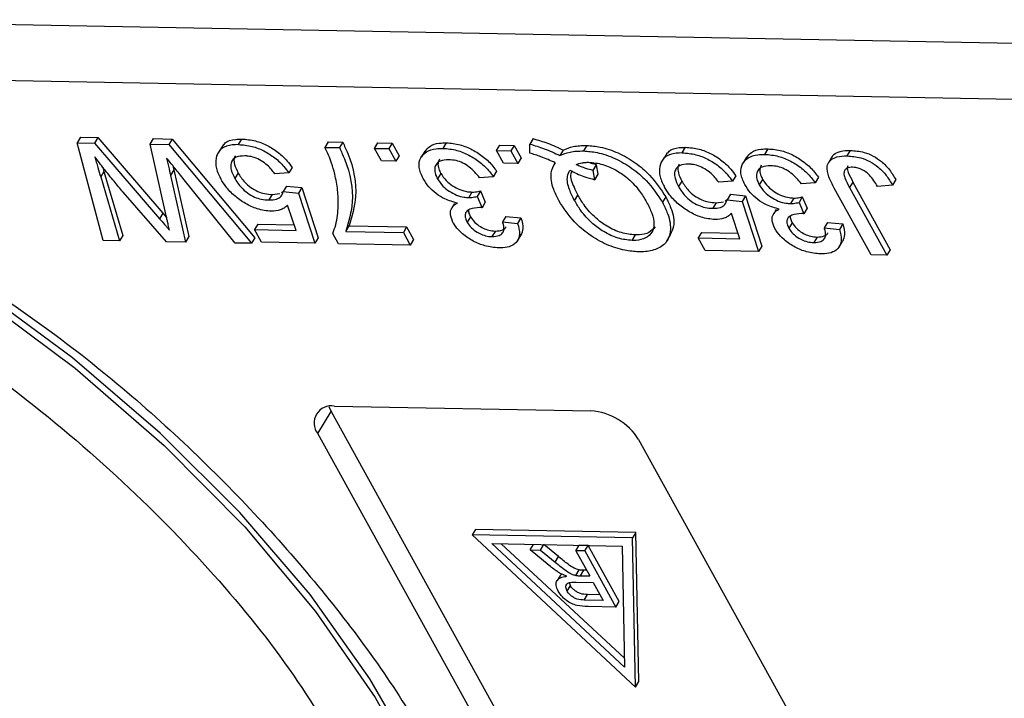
# Model space of a CAD drawing. Header units: millimetres. Extents: x 8853 to 11418, y 45 to 1005.
# Tile 271 of 278: x 11149 to 11169, y 690 to 704. Entities that reach past the tile are written whole.
import ezdxf

# ---------------------------------------------------------------- set-up
doc = ezdxf.new("R2010")
doc.units = ezdxf.units.MM

msp = doc.modelspace()

# ---------------------------------------------------------------- linework, layer by layer
at = {"color": 7, "linetype": 'Continuous', "lineweight": 25}
for p, q in [((11169.64, 703.624), (11143.639, 704.108)), ((11142.887, 702.991), (11169.619, 702.492)), ((11150.611, 701.715), (11150.544, 701.603)), ((11151.074, 699.613), (11150.544, 701.603)), ((11150.544, 701.603), (11150.898, 701.596)), ((11150.611, 701.715), (11150.966, 701.708)), ((11150.966, 701.708), (11150.898, 701.596)), ((11150.898, 701.596), (11152.221, 700.058)), ((11150.966, 701.708), (11152.288, 700.17)), ((11152.029, 701.575), (11152.097, 701.687)), ((11152.362, 700.087), (11152.029, 701.575)), ((11152.029, 701.575), (11152.411, 701.568)), ((11152.097, 701.687), (11152.478, 701.68)), ((11152.478, 701.68), (11152.411, 701.568)), ((11152.411, 701.568), (11154.092, 699.557)), ((11152.478, 701.68), (11154.16, 699.668)), ((11153.522, 701.57), (11153.455, 701.458)), ((11153.826, 701.567), (11153.894, 701.679)), ((11155.655, 701.621), (11155.587, 701.509)), ((11155.655, 701.621), (11155.948, 701.615)), ((11155.948, 701.615), (11155.88, 701.504)), ((11156.595, 701.49), (11156.662, 701.602)), ((11156.662, 701.602), (11156.955, 701.597)), ((11156.955, 701.597), (11156.888, 701.485)), ((11156.955, 701.597), (11157.097, 701.34)), ((11157.991, 701.49), (11158.058, 701.602)), ((11159.079, 701.444), (11159.146, 701.556)), ((11159.146, 701.556), (11159.439, 701.55)), ((11159.439, 701.55), (11159.372, 701.439)), ((11159.439, 701.55), (11159.581, 701.294)), ((11159.755, 701.395), (11159.759, 701.576)), ((11159.826, 701.688), (11159.759, 701.576)), ((11160.916, 701.548), (11160.849, 701.436)), ((11155.587, 701.509), (11155.88, 701.504)), ((11156.595, 701.49), (11156.888, 701.485)), ((11156.737, 701.234), (11156.595, 701.49)), ((11156.888, 701.485), (11157.03, 701.228)), ((11157.62, 701.431), (11157.552, 701.319)), ((11159.079, 701.444), (11159.372, 701.439)), ((11159.22, 701.187), (11159.079, 701.444)), ((11159.372, 701.439), (11159.513, 701.182)), ((11160.436, 701.456), (11160.369, 701.344)), ((11162.556, 701.401), (11162.489, 701.29)), ((11162.86, 701.399), (11162.928, 701.511)), ((11164.541, 701.368), (11164.608, 701.479)), ((11166.214, 701.336), (11166.282, 701.448)), ((11157.03, 701.228), (11156.737, 701.234)), ((11157.097, 701.34), (11157.03, 701.228)), ((11159.513, 701.182), (11159.22, 701.187)), ((11159.581, 701.294), (11159.513, 701.182)), ((11160.271, 701.197), (11160.244, 701.153)), ((11161.112, 701.153), (11160.977, 701.189)), ((11161.044, 701.041), (11161.112, 701.153)), ((11161.148, 700.963), (11161.112, 701.153)), ((11164.17, 701.309), (11164.102, 701.197)), ((11165.901, 701.305), (11165.834, 701.193)), ((11151.088, 701.021), (11151.021, 700.909)), ((11151.062, 701.109), (11151.088, 701.021)), ((11151.088, 701.021), (11151.474, 699.718)), ((11152.511, 701.051), (11152.443, 700.939)), ((11152.511, 701.051), (11152.814, 699.693)), ((11153.817, 700.991), (11153.749, 700.879)), ((11154.848, 700.99), (11154.569, 700.969)), ((11154.916, 701.102), (11154.848, 700.99)), ((11157.945, 700.98), (11157.878, 700.869)), ((11159.081, 701.024), (11159.014, 700.912)), ((11161.081, 700.851), (11161.044, 701.041)), ((11161.081, 700.851), (11161.148, 700.963)), ((11151.021, 700.909), (11151.407, 699.607)), ((11152.443, 700.939), (11152.746, 699.582)), ((11153.759, 699.563), (11152.693, 700.885)), ((11159.014, 700.912), (11158.735, 700.892)), ((11162.851, 700.823), (11162.783, 700.711)), ((11163.882, 700.821), (11163.603, 700.801)), ((11163.95, 700.933), (11163.882, 700.821)), ((11164.495, 700.858), (11164.428, 700.746)), ((11165.564, 700.79), (11165.285, 700.77)), ((11165.631, 700.902), (11165.564, 700.79)), ((11166.335, 700.803), (11166.267, 700.692)), ((11166.335, 700.803), (11167.095, 699.427)), ((11167.139, 700.741), (11166.834, 700.716)), ((11167.206, 700.853), (11167.139, 700.741)), ((11152.359, 699.589), (11151.478, 700.597)), ((11154.514, 700.55), (11154.447, 700.439)), ((11154.514, 700.55), (11154.669, 700.569)), ((11154.699, 700.589), (11154.754, 700.624)), ((11154.806, 700.723), (11154.739, 700.611)), ((11154.739, 700.611), (11155.046, 700.58)), ((11154.806, 700.723), (11155.113, 700.692)), ((11155.113, 700.692), (11155.046, 700.58)), ((11155.046, 700.58), (11155.379, 699.558)), ((11155.113, 700.692), (11155.446, 699.67)), ((11158.579, 700.6), (11158.512, 700.488)), ((11158.754, 700.624), (11158.686, 700.512)), ((11158.754, 700.624), (11158.851, 700.393)), ((11163.84, 700.554), (11163.773, 700.442)), ((11163.84, 700.554), (11164.147, 700.523)), ((11166.706, 699.321), (11165.955, 700.68)), ((11166.267, 700.692), (11167.028, 699.315)), ((11158.225, 700.368), (11158.171, 700.278)), ((11158.686, 700.512), (11158.784, 700.282)), ((11158.851, 700.393), (11158.784, 700.282)), ((11160.669, 700.423), (11160.737, 700.534)), ((11162.523, 700.504), (11162.456, 700.392)), ((11163.548, 700.382), (11163.481, 700.27)), ((11163.548, 700.382), (11163.703, 700.401)), ((11163.734, 700.42), (11163.788, 700.456)), ((11163.773, 700.442), (11164.08, 700.411)), ((11164.147, 700.523), (11164.08, 700.411)), ((11164.08, 700.411), (11164.413, 699.39)), ((11164.147, 700.523), (11164.48, 699.501)), ((11165.13, 700.478), (11165.062, 700.366)), ((11165.304, 700.502), (11165.237, 700.39)), ((11165.237, 700.39), (11165.334, 700.159)), ((11165.304, 700.502), (11165.401, 700.271)), ((11152.288, 700.17), (11152.221, 700.058)), ((11152.288, 700.17), (11152.362, 700.084)), ((11154.997, 699.819), (11154.827, 700.335)), ((11158.167, 700.271), (11158.158, 700.256)), ((11164.031, 699.651), (11163.861, 700.167)), ((11164.717, 700.149), (11164.708, 700.134)), ((11164.775, 700.246), (11164.721, 700.156)), ((11165.401, 700.271), (11165.334, 700.159)), ((11154.22, 699.947), (11154.152, 699.835)), ((11154.22, 699.947), (11154.96, 699.933)), ((11158.548, 700.098), (11158.481, 699.986)), ((11159.269, 700.106), (11159.202, 699.994)), ((11159.202, 699.994), (11159.509, 699.963)), ((11159.269, 700.106), (11159.576, 700.075)), ((11159.576, 700.075), (11159.509, 699.963)), ((11165.099, 699.976), (11165.031, 699.864)), ((11165.819, 699.984), (11165.752, 699.872)), ((11165.819, 699.984), (11166.127, 699.953)), ((11166.127, 699.953), (11166.059, 699.841)), ((11154.294, 699.578), (11154.152, 699.835)), ((11154.152, 699.835), (11154.997, 699.819)), ((11155.859, 699.549), (11155.744, 699.757)), ((11156.01, 699.8), (11156.077, 699.912)), ((11156.01, 699.8), (11157.182, 699.778)), ((11156.077, 699.912), (11157.249, 699.89)), ((11157.249, 699.89), (11157.182, 699.778)), ((11157.182, 699.778), (11157.324, 699.522)), ((11157.249, 699.89), (11157.391, 699.634)), ((11159.055, 699.806), (11158.987, 699.694)), ((11163.254, 699.778), (11163.187, 699.666)), ((11163.254, 699.778), (11163.994, 699.764)), ((11165.752, 699.872), (11166.059, 699.841)), ((11151.407, 699.607), (11151.074, 699.613)), ((11151.474, 699.718), (11151.407, 699.607)), ((11152.746, 699.582), (11152.359, 699.589)), ((11152.814, 699.693), (11152.746, 699.582)), ((11154.092, 699.557), (11153.759, 699.563)), ((11154.16, 699.668), (11154.092, 699.557)), ((11155.379, 699.558), (11154.294, 699.578)), ((11155.446, 699.67), (11155.379, 699.558)), ((11157.324, 699.522), (11155.859, 699.549)), ((11157.391, 699.634), (11157.324, 699.522)), ((11159.504, 699.607), (11159.571, 699.719)), ((11161.838, 699.615), (11161.905, 699.727)), ((11162.556, 699.616), (11162.624, 699.728)), ((11163.328, 699.41), (11163.187, 699.666)), ((11163.187, 699.666), (11164.031, 699.651)), ((11165.605, 699.684), (11165.537, 699.572)), ((11166.054, 699.485), (11166.121, 699.596)), ((11164.413, 699.39), (11163.328, 699.41)), ((11164.48, 699.501), (11164.413, 699.39)), ((11167.095, 699.427), (11167.028, 699.315)), ((11167.028, 699.315), (11166.706, 699.321)), ((11155.44, 695.684), (11155.71, 696.131)), ((11155.663, 696.236), (11155.71, 696.131)), ((11155.71, 696.131), (11162.978, 682.982)), ((11155.778, 696.243), (11161.002, 696.146)), ((11162.708, 682.534), (11155.44, 695.684)), ((11161.971, 695.562), (11169.239, 682.413)), ((11158.651, 693.735), (11158.583, 693.623)), ((11161.916, 693.674), (11158.651, 693.735)), ((11158.583, 693.623), (11161.91, 690.527)), ((11161.849, 693.562), (11158.583, 693.623)), ((11161.916, 693.674), (11161.849, 693.562)), ((11161.91, 690.527), (11161.849, 693.562)), ((11161.977, 690.639), (11161.916, 693.674)), ((11158.986, 693.446), (11161.636, 693.396)), ((11161.686, 690.933), (11158.986, 693.446)), ((11161.682, 691.111), (11159.177, 693.442)), ((11159.765, 693.318), (11159.832, 693.43)), ((11159.976, 693.314), (11160.043, 693.426)), ((11160.339, 693.181), (11160.043, 693.426)), ((11160.692, 693.301), (11160.759, 693.412)), ((11160.944, 693.409), (11160.759, 693.412)), ((11160.876, 693.297), (11160.944, 693.409)), ((11161.576, 692.266), (11160.944, 693.409)), ((11161.636, 693.396), (11161.686, 690.933)), ((11160.153, 692.998), (11159.765, 693.318)), ((11159.765, 693.318), (11159.976, 693.314)), ((11159.976, 693.314), (11160.272, 693.069)), ((11160.272, 693.069), (11160.339, 693.181)), ((11160.692, 693.301), (11160.976, 692.787)), ((11160.876, 693.297), (11160.692, 693.301)), ((11160.876, 693.297), (11161.508, 692.154)), ((11160.379, 692.804), (11160.312, 692.692)), ((11160.405, 692.826), (11160.38, 692.803)), ((11160.693, 692.798), (11160.761, 692.91)), ((11160.787, 692.791), (11160.854, 692.903)), ((11160.787, 692.791), (11160.976, 692.787)), ((11160.912, 692.902), (11160.854, 692.903)), ((11160.515, 692.481), (11160.583, 692.593)), ((11160.583, 692.593), (11160.564, 692.649)), ((11160.699, 692.662), (11161.049, 692.656)), ((11161.049, 692.656), (11161.251, 692.289)), ((11160.862, 692.296), (11160.929, 692.408)), ((11161.188, 692.403), (11160.929, 692.408)), ((11161.251, 692.289), (11160.862, 692.296)), ((11161.508, 692.154), (11160.942, 692.164)), ((11161.508, 692.154), (11161.576, 692.266)), ((11161.91, 690.527), (11161.977, 690.639))]:
    msp.add_line(p, q, dxfattribs=at)
at = {"color": 7, "linetype": 'Continuous', "lineweight": 25, "flags": 128}
for points in [[(11139.84, 702.792), (11142.078, 701.976), (11144.297, 700.974), (11146.462, 699.8), (11148.541, 698.473), (11150.503, 697.014), (11152.316, 695.443), (11153.954, 693.785), (11155.392, 692.066), (11156.608, 690.311), (11157.583, 688.547), (11158.302, 686.801), (11158.755, 685.1), (11158.934, 683.469), (11158.837, 681.934), (11158.466, 680.518), (11157.93, 679.41)], [(11158.247, 687.257), (11157.496, 688.969), (11156.503, 690.694), (11155.282, 692.407), (11153.852, 694.082), (11152.232, 695.696), (11150.447, 697.224), (11148.522, 698.645), (11146.486, 699.938), (11144.368, 701.084)]]:
    msp.add_lwpolyline(points, dxfattribs=at)
at = {"color": 7, "linetype": 'Continuous', "lineweight": 25}
for centre, radius, start, end in [((11155.715, 695.9), 0.349, 79.7265, 218.1438), ((11160.923, 694.919), 1.229, 31.5352, 86.3243)]:
    msp.add_arc(centre, radius, start, end, dxfattribs=at)
for points, knots in [([(11138.622, 701.988), (11139.474, 701.721), (11141.208, 701.176), (11143.842, 700), (11146.455, 698.557), (11148.954, 696.86), (11151.244, 694.974), (11153.237, 692.969), (11154.909, 690.923), (11155.732, 689.553), (11156.136, 688.881)], [0, 0, 0, 0, 0.1198431, 0.2439998, 0.3712085, 0.5, 0.6287915, 0.7560002, 0.8801569, 1, 1, 1, 1]), ([(11153.826, 701.567), (11153.741, 701.563), (11153.57, 701.554), (11153.429, 701.453), (11153.393, 701.365), (11153.38, 701.335)], [0, 0, 0, 0, 0.396321, 0.797199, 1, 1, 1, 1]), ([(11153.532, 701.564), (11153.54, 701.576), (11153.581, 701.641), (11153.721, 701.675), (11153.85, 701.678), (11153.894, 701.679)], [0, 0, 0, 0, 0.132725, 0.709495, 1, 1, 1, 1]), ([(11153.826, 701.567), (11153.918, 701.56), (11154.084, 701.547), (11154.347, 701.444), (11154.574, 701.3), (11154.742, 701.14), (11154.817, 701.033), (11154.848, 700.99)], [0, 0, 0, 0, 0.248379, 0.451028, 0.653732, 0.857674, 1, 1, 1, 1]), ([(11153.894, 701.679), (11153.985, 701.672), (11154.152, 701.659), (11154.415, 701.556), (11154.641, 701.412), (11154.809, 701.252), (11154.885, 701.145), (11154.916, 701.102)], [0, 0, 0, 0, 0.248379, 0.451028, 0.653732, 0.857674, 1, 1, 1, 1]), ([(11155.948, 701.615), (11155.983, 701.539), (11156.163, 701.156), (11156.27, 700.543), (11156.136, 700.106), (11156.077, 699.912)], [0, 0, 0, 0, 0.121169, 0.611338, 1, 1, 1, 1]), ([(11157.624, 701.427), (11157.653, 701.465), (11157.716, 701.548), (11157.881, 701.598), (11158.009, 701.601), (11158.058, 701.602)], [0, 0, 0, 0, 0.333604, 0.74663, 1, 1, 1, 1]), ([(11158.058, 701.602), (11158.15, 701.594), (11158.32, 701.579), (11158.59, 701.469), (11158.823, 701.318), (11158.985, 701.159), (11159.057, 701.059), (11159.081, 701.024)], [0, 0, 0, 0, 0.249595, 0.46063, 0.671469, 0.886859, 1, 1, 1, 1]), ([(11159.759, 701.576), (11159.856, 701.547), (11160.006, 701.502), (11160.21, 701.418), (11160.316, 701.369), (11160.369, 701.344)], [0, 0, 0, 0, 0.474932, 0.73676, 1, 1, 1, 1]), ([(11159.826, 701.688), (11159.923, 701.659), (11160.073, 701.614), (11160.277, 701.53), (11160.383, 701.48), (11160.436, 701.456)], [0, 0, 0, 0, 0.474932, 0.73676, 1, 1, 1, 1]), ([(11160.436, 701.456), (11160.502, 701.483), (11160.603, 701.525), (11160.772, 701.547), (11160.868, 701.548), (11160.916, 701.548)], [0, 0, 0, 0, 0.474444, 0.735534, 1, 1, 1, 1]), ([(11160.916, 701.548), (11161.007, 701.542), (11161.21, 701.526), (11161.559, 701.408), (11161.91, 701.206), (11162.266, 700.899), (11162.425, 700.654), (11162.523, 700.504)], [0, 0, 0, 0, 0.1500979, 0.3371558, 0.5253516, 0.7083076, 1, 1, 1, 1]), ([(11155.787, 700.967), (11155.767, 701.041), (11155.733, 701.166), (11155.661, 701.348), (11155.612, 701.455), (11155.587, 701.509)], [0, 0, 0, 0, 0.414529, 0.706823, 1, 1, 1, 1]), ([(11155.88, 701.504), (11155.916, 701.428), (11156.095, 701.044), (11156.202, 700.432), (11156.069, 699.994), (11156.01, 699.8)], [0, 0, 0, 0, 0.121169, 0.611338, 1, 1, 1, 1]), ([(11157.583, 700.876), (11157.549, 700.954), (11157.48, 701.11), (11157.522, 701.298), (11157.644, 701.43), (11157.813, 701.487), (11157.942, 701.489), (11157.991, 701.49)], [0, 0, 0, 0, 0.228572, 0.459007, 0.660095, 0.870765, 1, 1, 1, 1]), ([(11157.991, 701.49), (11158.083, 701.482), (11158.253, 701.467), (11158.522, 701.357), (11158.756, 701.206), (11158.918, 701.048), (11158.989, 700.947), (11159.014, 700.912)], [0, 0, 0, 0, 0.249595, 0.46063, 0.671469, 0.886859, 1, 1, 1, 1]), ([(11160.272, 701.197), (11160.224, 701.219), (11160.128, 701.262), (11159.955, 701.331), (11159.831, 701.371), (11159.755, 701.395)], [0, 0, 0, 0, 0.280023, 0.560169, 1, 1, 1, 1]), ([(11160.369, 701.344), (11160.434, 701.371), (11160.536, 701.413), (11160.705, 701.435), (11160.8, 701.436), (11160.849, 701.436)], [0, 0, 0, 0, 0.474444, 0.735534, 1, 1, 1, 1]), ([(11160.849, 701.436), (11160.939, 701.43), (11161.143, 701.415), (11161.492, 701.296), (11161.842, 701.094), (11162.199, 700.787), (11162.358, 700.542), (11162.456, 700.392)], [0, 0, 0, 0, 0.1500979, 0.3371558, 0.5253516, 0.7083076, 1, 1, 1, 1]), ([(11162.86, 701.399), (11162.775, 701.394), (11162.604, 701.385), (11162.464, 701.284), (11162.427, 701.196), (11162.414, 701.167)], [0, 0, 0, 0, 0.396321, 0.797199, 1, 1, 1, 1]), ([(11162.566, 701.395), (11162.574, 701.408), (11162.615, 701.473), (11162.755, 701.506), (11162.884, 701.51), (11162.928, 701.511)], [0, 0, 0, 0, 0.132725, 0.709495, 1, 1, 1, 1]), ([(11162.86, 701.399), (11162.952, 701.392), (11163.118, 701.378), (11163.382, 701.276), (11163.608, 701.132), (11163.776, 700.972), (11163.851, 700.865), (11163.882, 700.821)], [0, 0, 0, 0, 0.248379, 0.451028, 0.653732, 0.857674, 1, 1, 1, 1]), ([(11162.928, 701.511), (11163.019, 701.504), (11163.186, 701.49), (11163.449, 701.387), (11163.675, 701.244), (11163.843, 701.084), (11163.919, 700.977), (11163.95, 700.933)], [0, 0, 0, 0, 0.248379, 0.451028, 0.653732, 0.857674, 1, 1, 1, 1]), ([(11164.134, 700.754), (11164.099, 700.832), (11164.03, 700.988), (11164.072, 701.176), (11164.194, 701.308), (11164.363, 701.365), (11164.492, 701.367), (11164.541, 701.368)], [0, 0, 0, 0, 0.228572, 0.459007, 0.660095, 0.870765, 1, 1, 1, 1]), ([(11164.175, 701.305), (11164.203, 701.343), (11164.266, 701.426), (11164.431, 701.476), (11164.559, 701.479), (11164.608, 701.479)], [0, 0, 0, 0, 0.333604, 0.74663, 1, 1, 1, 1]), ([(11164.541, 701.368), (11164.633, 701.36), (11164.803, 701.345), (11165.072, 701.235), (11165.306, 701.084), (11165.468, 700.925), (11165.539, 700.825), (11165.564, 700.79)], [0, 0, 0, 0, 0.249595, 0.46063, 0.671469, 0.886859, 1, 1, 1, 1]), ([(11164.608, 701.479), (11164.7, 701.472), (11164.87, 701.457), (11165.14, 701.347), (11165.374, 701.196), (11165.536, 701.037), (11165.607, 700.937), (11165.631, 700.902)], [0, 0, 0, 0, 0.2495954, 0.4606301, 0.6714689, 0.8868588, 1, 1, 1, 1]), ([(11165.908, 701.301), (11165.914, 701.315), (11165.934, 701.367), (11166.043, 701.424), (11166.174, 701.448), (11166.265, 701.448), (11166.282, 701.448)], [0, 0, 0, 0, 0.13032, 0.452849, 0.901185, 1, 1, 1, 1]), ([(11166.282, 701.448), (11166.374, 701.441), (11166.524, 701.429), (11166.75, 701.339), (11166.935, 701.214), (11167.095, 701.045), (11167.168, 700.919), (11167.206, 700.853)], [0, 0, 0, 0, 0.257051, 0.4188059, 0.5813296, 0.7801411, 1, 1, 1, 1]), ([(11151.478, 700.597), (11151.416, 700.672), (11151.285, 700.828), (11151.091, 701.069), (11150.963, 701.236), (11150.899, 701.32)], [0, 0, 0, 0, 0.310609, 0.655194, 1, 1, 1, 1]), ([(11150.899, 701.32), (11150.91, 701.283), (11150.932, 701.208), (11150.972, 701.072), (11151.002, 700.972), (11151.021, 700.909)], [0, 0, 0, 0, 0.27018, 0.54036, 1, 1, 1, 1]), ([(11152.693, 700.885), (11152.662, 700.922), (11152.602, 700.997), (11152.493, 701.133), (11152.413, 701.231), (11152.364, 701.292)], [0, 0, 0, 0, 0.275241, 0.550482, 1, 1, 1, 1]), ([(11152.364, 701.292), (11152.372, 701.256), (11152.389, 701.183), (11152.41, 701.088), (11152.428, 701.006), (11152.438, 700.961), (11152.443, 700.939)], [0, 0, 0, 0, 0.3088962, 0.6177923, 0.8088961, 1, 1, 1, 1]), ([(11153.38, 701.335), (11153.369, 701.271), (11153.345, 701.141), (11153.41, 700.972), (11153.458, 700.882), (11153.465, 700.869)], [0, 0, 0, 0, 0.4611, 0.9231939, 1, 1, 1, 1]), ([(11153.952, 701.336), (11153.89, 701.333), (11153.786, 701.326), (11153.697, 701.255), (11153.664, 701.164), (11153.672, 701.037), (11153.721, 700.937), (11153.749, 700.879)], [0, 0, 0, 0, 0.242689, 0.406584, 0.570206, 0.750946, 1, 1, 1, 1]), ([(11153.762, 701.336), (11153.752, 701.316), (11153.728, 701.267), (11153.741, 701.148), (11153.789, 701.049), (11153.817, 700.991)], [0, 0, 0, 0, 0.2086554, 0.541437, 1, 1, 1, 1]), ([(11154.569, 700.969), (11154.521, 701.03), (11154.444, 701.128), (11154.291, 701.243), (11154.152, 701.307), (11154.037, 701.332), (11153.975, 701.335), (11153.952, 701.336)], [0, 0, 0, 0, 0.323008, 0.519347, 0.717293, 0.893001, 1, 1, 1, 1]), ([(11158.108, 701.259), (11158.045, 701.255), (11157.939, 701.249), (11157.848, 701.174), (11157.813, 701.079), (11157.826, 700.972), (11157.863, 700.899), (11157.878, 700.869)], [0, 0, 0, 0, 0.269591, 0.459441, 0.648883, 0.856246, 1, 1, 1, 1]), ([(11157.917, 701.267), (11157.906, 701.243), (11157.878, 701.187), (11157.894, 701.084), (11157.93, 701.01), (11157.945, 700.98)], [0, 0, 0, 0, 0.310413, 0.717671, 1, 1, 1, 1]), ([(11158.735, 700.892), (11158.67, 700.968), (11158.575, 701.08), (11158.396, 701.196), (11158.248, 701.249), (11158.157, 701.255), (11158.108, 701.259)], [0, 0, 0, 0, 0.404921, 0.593605, 0.78306, 1, 1, 1, 1]), ([(11160.349, 700.426), (11160.31, 700.502), (11160.212, 700.699), (11160.162, 700.979), (11160.239, 701.132), (11160.272, 701.197)], [0, 0, 0, 0, 0.266534, 0.688868, 1, 1, 1, 1]), ([(11160.701, 701.159), (11160.738, 701.173), (11160.794, 701.194), (11160.884, 701.205), (11160.934, 701.206), (11160.959, 701.206)], [0, 0, 0, 0, 0.490017, 0.743525, 1, 1, 1, 1]), ([(11161.044, 701.041), (11160.996, 701.053), (11160.915, 701.073), (11160.8, 701.115), (11160.734, 701.144), (11160.701, 701.159)], [0, 0, 0, 0, 0.421721, 0.709561, 1, 1, 1, 1]), ([(11160.959, 701.206), (11161.051, 701.197), (11161.238, 701.18), (11161.526, 701.048), (11161.791, 700.858), (11161.992, 700.634), (11162.089, 700.471), (11162.134, 700.397)], [0, 0, 0, 0, 0.20131, 0.404755, 0.576193, 0.805812, 1, 1, 1, 1]), ([(11162.414, 701.167), (11162.403, 701.102), (11162.379, 700.973), (11162.444, 700.804), (11162.492, 700.714), (11162.499, 700.701)], [0, 0, 0, 0, 0.4611, 0.923194, 1, 1, 1, 1]), ([(11162.986, 701.168), (11162.924, 701.164), (11162.82, 701.158), (11162.731, 701.086), (11162.698, 700.995), (11162.707, 700.868), (11162.755, 700.769), (11162.783, 700.711)], [0, 0, 0, 0, 0.2426891, 0.4065842, 0.570206, 0.7509459, 1, 1, 1, 1]), ([(11162.796, 701.167), (11162.786, 701.148), (11162.763, 701.098), (11162.775, 700.979), (11162.823, 700.88), (11162.851, 700.823)], [0, 0, 0, 0, 0.208655, 0.541437, 1, 1, 1, 1]), ([(11163.603, 700.801), (11163.555, 700.862), (11163.478, 700.959), (11163.325, 701.075), (11163.187, 701.139), (11163.072, 701.164), (11163.009, 701.167), (11162.986, 701.168)], [0, 0, 0, 0, 0.323008, 0.519347, 0.717293, 0.893001, 1, 1, 1, 1]), ([(11164.468, 701.145), (11164.456, 701.12), (11164.428, 701.065), (11164.444, 700.961), (11164.48, 700.888), (11164.495, 700.858)], [0, 0, 0, 0, 0.310413, 0.717671, 1, 1, 1, 1]), ([(11165.955, 700.68), (11165.915, 700.756), (11165.835, 700.909), (11165.791, 701.108), (11165.852, 701.238), (11165.972, 701.314), (11166.106, 701.336), (11166.198, 701.336), (11166.214, 701.336)], [0, 0, 0, 0, 0.2309849, 0.4649731, 0.6099517, 0.7546049, 0.9556818, 1, 1, 1, 1]), ([(11166.214, 701.336), (11166.306, 701.329), (11166.456, 701.317), (11166.683, 701.227), (11166.867, 701.103), (11167.027, 700.933), (11167.1, 700.807), (11167.139, 700.741)], [0, 0, 0, 0, 0.257051, 0.418806, 0.58133, 0.780141, 1, 1, 1, 1]), ([(11152.492, 701.133), (11152.493, 701.128), (11152.499, 701.101), (11152.506, 701.073), (11152.511, 701.051)], [0, 0, 0, 0, 0.183614, 1, 1, 1, 1]), ([(11153.817, 700.991), (11153.857, 700.927), (11153.922, 700.822), (11154.071, 700.691), (11154.215, 700.608), (11154.37, 700.56), (11154.463, 700.554), (11154.514, 700.55)], [0, 0, 0, 0, 0.284133, 0.463731, 0.644535, 0.805022, 1, 1, 1, 1]), ([(11155.744, 699.757), (11155.766, 699.815), (11155.832, 699.99), (11155.861, 700.288), (11155.854, 700.635), (11155.809, 700.856), (11155.787, 700.967)], [0, 0, 0, 0, 0.165203, 0.496137, 0.746721, 1, 1, 1, 1]), ([(11157.945, 700.98), (11157.978, 700.93), (11158.038, 700.839), (11158.183, 700.724), (11158.334, 700.645), (11158.472, 700.606), (11158.549, 700.602), (11158.579, 700.6)], [0, 0, 0, 0, 0.254178, 0.457835, 0.661032, 0.868746, 1, 1, 1, 1]), ([(11160.669, 700.423), (11160.631, 700.499), (11160.545, 700.67), (11160.5, 700.894), (11160.552, 701.006), (11160.571, 701.048)], [0, 0, 0, 0, 0.335114, 0.752469, 1, 1, 1, 1]), ([(11160.571, 701.048), (11160.618, 701.023), (11160.713, 700.973), (11160.885, 700.904), (11161.007, 700.871), (11161.081, 700.851)], [0, 0, 0, 0, 0.282764, 0.565756, 1, 1, 1, 1]), ([(11160.604, 701.031), (11160.598, 701.013), (11160.568, 700.918), (11160.633, 700.738), (11160.709, 700.588), (11160.737, 700.534)], [0, 0, 0, 0, 0.13549, 0.68792, 1, 1, 1, 1]), ([(11164.658, 701.137), (11164.595, 701.133), (11164.489, 701.126), (11164.398, 701.052), (11164.363, 700.957), (11164.377, 700.85), (11164.413, 700.776), (11164.428, 700.746)], [0, 0, 0, 0, 0.269591, 0.459441, 0.648883, 0.856246, 1, 1, 1, 1]), ([(11165.285, 700.77), (11165.22, 700.846), (11165.126, 700.958), (11164.946, 701.074), (11164.798, 701.126), (11164.707, 701.133), (11164.658, 701.137)], [0, 0, 0, 0, 0.404921, 0.593605, 0.78306, 1, 1, 1, 1]), ([(11166.329, 701.106), (11166.289, 701.103), (11166.221, 701.098), (11166.165, 701.048), (11166.144, 700.98), (11166.177, 700.857), (11166.231, 700.758), (11166.267, 700.692)], [0, 0, 0, 0, 0.19306, 0.330934, 0.468862, 0.645656, 1, 1, 1, 1]), ([(11166.23, 701.131), (11166.225, 701.12), (11166.211, 701.083), (11166.247, 700.968), (11166.3, 700.869), (11166.335, 700.803)], [0, 0, 0, 0, 0.131073, 0.420302, 1, 1, 1, 1]), ([(11166.834, 700.716), (11166.786, 700.793), (11166.721, 700.898), (11166.589, 701.021), (11166.49, 701.075), (11166.4, 701.101), (11166.35, 701.104), (11166.329, 701.106)], [0, 0, 0, 0, 0.441322, 0.598348, 0.756856, 0.895495, 1, 1, 1, 1]), ([(11154.493, 700.209), (11154.399, 700.219), (11154.228, 700.237), (11153.964, 700.362), (11153.739, 700.519), (11153.569, 700.697), (11153.496, 700.817), (11153.465, 700.869)], [0, 0, 0, 0, 0.238357, 0.435095, 0.63094, 0.839011, 1, 1, 1, 1]), ([(11153.749, 700.879), (11153.789, 700.815), (11153.855, 700.711), (11154.004, 700.579), (11154.148, 700.496), (11154.302, 700.448), (11154.396, 700.442), (11154.447, 700.439)], [0, 0, 0, 0, 0.284133, 0.463731, 0.644535, 0.805022, 1, 1, 1, 1]), ([(11158.285, 700.375), (11158.198, 700.398), (11158.048, 700.439), (11157.844, 700.567), (11157.685, 700.712), (11157.619, 700.819), (11157.583, 700.876)], [0, 0, 0, 0, 0.302387, 0.525374, 0.748493, 1, 1, 1, 1]), ([(11157.878, 700.869), (11157.911, 700.818), (11157.97, 700.727), (11158.115, 700.613), (11158.266, 700.533), (11158.404, 700.494), (11158.482, 700.49), (11158.512, 700.488)], [0, 0, 0, 0, 0.254178, 0.457835, 0.661032, 0.868746, 1, 1, 1, 1]), ([(11162.851, 700.823), (11162.891, 700.759), (11162.956, 700.654), (11163.106, 700.522), (11163.249, 700.439), (11163.404, 700.391), (11163.497, 700.385), (11163.548, 700.382)], [0, 0, 0, 0, 0.284133, 0.463731, 0.644535, 0.805022, 1, 1, 1, 1]), ([(11164.835, 700.252), (11164.749, 700.276), (11164.598, 700.317), (11164.394, 700.445), (11164.236, 700.59), (11164.169, 700.697), (11164.134, 700.754)], [0, 0, 0, 0, 0.302387, 0.525374, 0.748493, 1, 1, 1, 1]), ([(11164.428, 700.746), (11164.461, 700.696), (11164.52, 700.605), (11164.665, 700.491), (11164.816, 700.411), (11164.954, 700.372), (11165.032, 700.368), (11165.062, 700.366)], [0, 0, 0, 0, 0.254178, 0.457835, 0.661032, 0.868746, 1, 1, 1, 1]), ([(11164.495, 700.858), (11164.528, 700.808), (11164.588, 700.717), (11164.733, 700.602), (11164.884, 700.523), (11165.022, 700.484), (11165.099, 700.48), (11165.13, 700.478)], [0, 0, 0, 0, 0.254178, 0.457835, 0.661032, 0.868746, 1, 1, 1, 1]), ([(11154.447, 700.439), (11154.502, 700.441), (11154.603, 700.445), (11154.703, 700.511), (11154.726, 700.577), (11154.739, 700.611)], [0, 0, 0, 0, 0.367129, 0.675049, 1, 1, 1, 1]), ([(11158.579, 700.6), (11158.601, 700.601), (11158.643, 700.602), (11158.7, 700.611), (11158.736, 700.619), (11158.754, 700.624)], [0, 0, 0, 0, 0.339454, 0.668951, 1, 1, 1, 1]), ([(11163.527, 700.041), (11163.434, 700.051), (11163.262, 700.068), (11162.998, 700.194), (11162.773, 700.351), (11162.603, 700.529), (11162.53, 700.649), (11162.499, 700.701)], [0, 0, 0, 0, 0.238357, 0.435095, 0.63094, 0.839011, 1, 1, 1, 1]), ([(11162.783, 700.711), (11162.823, 700.647), (11162.889, 700.542), (11163.038, 700.41), (11163.182, 700.327), (11163.336, 700.279), (11163.43, 700.273), (11163.481, 700.27)], [0, 0, 0, 0, 0.2841327, 0.4637308, 0.6445348, 0.8050215, 1, 1, 1, 1]), ([(11158.193, 699.984), (11158.169, 700.039), (11158.123, 700.148), (11158.155, 700.277), (11158.225, 700.342), (11158.273, 700.368), (11158.285, 700.375)], [0, 0, 0, 0, 0.328269, 0.636143, 0.9088, 1, 1, 1, 1]), ([(11158.512, 700.488), (11158.533, 700.489), (11158.575, 700.49), (11158.633, 700.499), (11158.668, 700.508), (11158.686, 700.512)], [0, 0, 0, 0, 0.339454, 0.668951, 1, 1, 1, 1]), ([(11161.967, 699.384), (11161.877, 699.391), (11161.671, 699.405), (11161.316, 699.522), (11160.957, 699.727), (11160.601, 700.036), (11160.444, 700.278), (11160.349, 700.426)], [0, 0, 0, 0, 0.149201, 0.339719, 0.531658, 0.715646, 1, 1, 1, 1]), ([(11161.838, 699.615), (11161.745, 699.625), (11161.558, 699.644), (11161.269, 699.778), (11161.001, 699.976), (11160.803, 700.198), (11160.708, 700.357), (11160.669, 700.423)], [0, 0, 0, 0, 0.203222, 0.407586, 0.580719, 0.828764, 1, 1, 1, 1]), ([(11161.905, 699.727), (11161.812, 699.737), (11161.625, 699.756), (11161.336, 699.889), (11161.068, 700.088), (11160.871, 700.31), (11160.776, 700.469), (11160.737, 700.534)], [0, 0, 0, 0, 0.203222, 0.407586, 0.580719, 0.828764, 1, 1, 1, 1]), ([(11162.134, 700.397), (11162.173, 700.32), (11162.251, 700.167), (11162.3, 699.951), (11162.256, 699.773), (11162.125, 699.654), (11161.966, 699.616), (11161.863, 699.615), (11161.838, 699.615)], [0, 0, 0, 0, 0.199014, 0.399339, 0.580729, 0.762132, 0.942113, 1, 1, 1, 1]), ([(11162.456, 700.392), (11162.494, 700.315), (11162.597, 700.108), (11162.643, 699.82), (11162.555, 699.572), (11162.357, 699.432), (11162.142, 699.385), (11162.002, 699.385), (11161.967, 699.384)], [0, 0, 0, 0, 0.148072, 0.401988, 0.580808, 0.75998, 0.939061, 1, 1, 1, 1]), ([(11162.523, 700.504), (11162.561, 700.427), (11162.663, 700.221), (11162.718, 699.94), (11162.643, 699.788), (11162.616, 699.732)], [0, 0, 0, 0, 0.268828, 0.729819, 1, 1, 1, 1]), ([(11163.481, 700.27), (11163.536, 700.272), (11163.637, 700.276), (11163.737, 700.343), (11163.761, 700.409), (11163.773, 700.442)], [0, 0, 0, 0, 0.3671289, 0.6750485, 1, 1, 1, 1]), ([(11165.062, 700.366), (11165.083, 700.367), (11165.125, 700.368), (11165.183, 700.377), (11165.219, 700.386), (11165.237, 700.39)], [0, 0, 0, 0, 0.339454, 0.668951, 1, 1, 1, 1]), ([(11165.13, 700.478), (11165.151, 700.478), (11165.193, 700.48), (11165.25, 700.489), (11165.286, 700.497), (11165.304, 700.502)], [0, 0, 0, 0, 0.339454, 0.668951, 1, 1, 1, 1]), ([(11154.827, 700.335), (11154.804, 700.313), (11154.761, 700.274), (11154.657, 700.221), (11154.558, 700.214), (11154.493, 700.209)], [0, 0, 0, 0, 0.295745, 0.543253, 1, 1, 1, 1]), ([(11158.74, 700.285), (11158.668, 700.279), (11158.559, 700.27), (11158.467, 700.209), (11158.435, 700.147), (11158.44, 700.071), (11158.467, 700.016), (11158.481, 699.986)], [0, 0, 0, 0, 0.36756, 0.550992, 0.695411, 0.839595, 1, 1, 1, 1]), ([(11158.51, 700.229), (11158.51, 700.215), (11158.509, 700.174), (11158.533, 700.128), (11158.548, 700.098)], [0, 0, 0, 0, 0.3601959, 1, 1, 1, 1]), ([(11158.784, 700.282), (11158.78, 700.282), (11158.773, 700.283), (11158.758, 700.284), (11158.747, 700.285), (11158.74, 700.285)], [0, 0, 0, 0, 0.250093, 0.500197, 1, 1, 1, 1]), ([(11163.861, 700.167), (11163.838, 700.145), (11163.796, 700.105), (11163.691, 700.053), (11163.592, 700.045), (11163.527, 700.041)], [0, 0, 0, 0, 0.295745, 0.543253, 1, 1, 1, 1]), ([(11164.743, 699.861), (11164.719, 699.917), (11164.673, 700.026), (11164.705, 700.155), (11164.775, 700.22), (11164.823, 700.246), (11164.835, 700.252)], [0, 0, 0, 0, 0.328269, 0.636143, 0.9088, 1, 1, 1, 1]), ([(11165.29, 700.163), (11165.218, 700.157), (11165.109, 700.148), (11165.018, 700.087), (11164.985, 700.025), (11164.99, 699.949), (11165.017, 699.894), (11165.031, 699.864)], [0, 0, 0, 0, 0.3675596, 0.5509919, 0.6954114, 0.8395947, 1, 1, 1, 1]), ([(11165.334, 700.159), (11165.33, 700.16), (11165.323, 700.161), (11165.308, 700.162), (11165.298, 700.163), (11165.29, 700.163)], [0, 0, 0, 0, 0.250093, 0.500197, 1, 1, 1, 1]), ([(11152.221, 700.058), (11152.254, 700.02), (11152.304, 699.962), (11152.37, 699.885), (11152.403, 699.846), (11152.42, 699.827)], [0, 0, 0, 0, 0.499996, 0.750001, 1, 1, 1, 1]), ([(11152.42, 699.827), (11152.412, 699.863), (11152.398, 699.925), (11152.379, 700.012), (11152.367, 700.062), (11152.362, 700.087)], [0, 0, 0, 0, 0.4190299, 0.7095142, 1, 1, 1, 1]), ([(11159.124, 699.463), (11159.031, 699.472), (11158.864, 699.489), (11158.6, 699.594), (11158.391, 699.738), (11158.257, 699.877), (11158.209, 699.957), (11158.193, 699.984)], [0, 0, 0, 0, 0.272752, 0.493599, 0.716338, 0.90619, 1, 1, 1, 1]), ([(11158.481, 699.986), (11158.507, 699.947), (11158.556, 699.873), (11158.676, 699.785), (11158.799, 699.724), (11158.904, 699.698), (11158.965, 699.695), (11158.987, 699.694)], [0, 0, 0, 0, 0.248767, 0.472673, 0.663516, 0.875579, 1, 1, 1, 1]), ([(11158.548, 700.098), (11158.574, 700.059), (11158.624, 699.985), (11158.743, 699.896), (11158.866, 699.836), (11158.971, 699.81), (11159.032, 699.807), (11159.055, 699.806)], [0, 0, 0, 0, 0.2487669, 0.4726731, 0.6635162, 0.8755788, 1, 1, 1, 1]), ([(11158.987, 699.694), (11159.04, 699.697), (11159.129, 699.703), (11159.208, 699.764), (11159.238, 699.853), (11159.222, 699.936), (11159.204, 699.988), (11159.202, 699.994)], [0, 0, 0, 0, 0.285919, 0.484989, 0.684325, 0.959069, 1, 1, 1, 1]), ([(11159.509, 699.963), (11159.529, 699.889), (11159.565, 699.753), (11159.513, 699.592), (11159.389, 699.495), (11159.245, 699.463), (11159.151, 699.463), (11159.124, 699.463)], [0, 0, 0, 0, 0.270658, 0.489263, 0.708369, 0.914642, 1, 1, 1, 1]), ([(11159.576, 700.075), (11159.598, 699.999), (11159.636, 699.865), (11159.59, 699.764), (11159.569, 699.719)], [0, 0, 0, 0, 0.565146, 1, 1, 1, 1]), ([(11165.06, 700.107), (11165.06, 700.093), (11165.059, 700.052), (11165.083, 700.006), (11165.099, 699.976)], [0, 0, 0, 0, 0.360196, 1, 1, 1, 1]), ([(11165.099, 699.976), (11165.125, 699.937), (11165.174, 699.863), (11165.293, 699.774), (11165.416, 699.714), (11165.521, 699.688), (11165.582, 699.685), (11165.605, 699.684)], [0, 0, 0, 0, 0.2487669, 0.4726731, 0.6635162, 0.8755788, 1, 1, 1, 1]), ([(11166.127, 699.953), (11166.148, 699.877), (11166.186, 699.743), (11166.14, 699.642), (11166.12, 699.597)], [0, 0, 0, 0, 0.565146, 1, 1, 1, 1]), ([(11146.902, 699.83), (11147.959, 699.16), (11150.221, 697.725), (11153.261, 695.084), (11155.895, 692.158), (11157.815, 689.356), (11158.509, 687.608), (11158.81, 686.849)], [0, 0, 0, 0, 0.190079, 0.407052, 0.624026, 0.836613, 1, 1, 1, 1]), ([(11159.055, 699.806), (11159.106, 699.81), (11159.193, 699.817), (11159.261, 699.858), (11159.271, 699.887), (11159.272, 699.891)], [0, 0, 0, 0, 0.558114, 0.946696, 1, 1, 1, 1]), ([(11162.308, 699.893), (11162.27, 699.849), (11162.196, 699.763), (11162.033, 699.728), (11161.93, 699.727), (11161.905, 699.727)], [0, 0, 0, 0, 0.430786, 0.861477, 1, 1, 1, 1]), ([(11165.674, 699.341), (11165.582, 699.35), (11165.414, 699.367), (11165.151, 699.472), (11164.941, 699.616), (11164.807, 699.755), (11164.759, 699.835), (11164.743, 699.861)], [0, 0, 0, 0, 0.272752, 0.493599, 0.716338, 0.90619, 1, 1, 1, 1]), ([(11165.031, 699.864), (11165.057, 699.825), (11165.106, 699.751), (11165.226, 699.663), (11165.349, 699.602), (11165.454, 699.576), (11165.515, 699.573), (11165.537, 699.572)], [0, 0, 0, 0, 0.2487669, 0.4726731, 0.6635162, 0.8755788, 1, 1, 1, 1]), ([(11165.537, 699.572), (11165.59, 699.575), (11165.68, 699.581), (11165.758, 699.642), (11165.788, 699.731), (11165.772, 699.814), (11165.754, 699.866), (11165.752, 699.872)], [0, 0, 0, 0, 0.285919, 0.484989, 0.684325, 0.959069, 1, 1, 1, 1]), ([(11165.605, 699.684), (11165.656, 699.688), (11165.744, 699.695), (11165.811, 699.736), (11165.821, 699.765), (11165.822, 699.769)], [0, 0, 0, 0, 0.558114, 0.946696, 1, 1, 1, 1]), ([(11166.059, 699.841), (11166.079, 699.767), (11166.115, 699.631), (11166.063, 699.47), (11165.94, 699.373), (11165.795, 699.341), (11165.702, 699.341), (11165.674, 699.341)], [0, 0, 0, 0, 0.270658, 0.489263, 0.708369, 0.914642, 1, 1, 1, 1]), ([(11160.761, 692.91), (11160.726, 692.921), (11160.647, 692.945), (11160.505, 693.047), (11160.404, 693.129), (11160.339, 693.181)], [0, 0, 0, 0, 0.221639, 0.500618, 1, 1, 1, 1]), ([(11160.377, 692.84), (11160.354, 692.854), (11160.308, 692.881), (11160.233, 692.934), (11160.183, 692.974), (11160.153, 692.998)], [0, 0, 0, 0, 0.2894979, 0.5792323, 1, 1, 1, 1]), ([(11160.272, 693.069), (11160.313, 693.036), (11160.396, 692.969), (11160.51, 692.88), (11160.615, 692.819), (11160.671, 692.804), (11160.693, 692.798)], [0, 0, 0, 0, 0.311481, 0.638477, 0.856708, 1, 1, 1, 1]), ([(11160.333, 692.481), (11160.316, 692.52), (11160.284, 692.59), (11160.296, 692.679), (11160.355, 692.746), (11160.438, 692.772), (11160.496, 692.78), (11160.51, 692.782)], [0, 0, 0, 0, 0.243042, 0.443531, 0.644482, 0.917379, 1, 1, 1, 1]), ([(11160.51, 692.782), (11160.498, 692.786), (11160.476, 692.794), (11160.431, 692.812), (11160.399, 692.829), (11160.377, 692.84)], [0, 0, 0, 0, 0.250618, 0.501317, 1, 1, 1, 1]), ([(11160.693, 692.798), (11160.701, 692.797), (11160.718, 692.794), (11160.749, 692.792), (11160.772, 692.791), (11160.787, 692.791)], [0, 0, 0, 0, 0.250452, 0.500871, 1, 1, 1, 1]), ([(11160.854, 692.903), (11160.847, 692.903), (11160.832, 692.903), (11160.801, 692.905), (11160.777, 692.908), (11160.761, 692.91)], [0, 0, 0, 0, 0.250413, 0.500885, 1, 1, 1, 1]), ([(11160.515, 692.481), (11160.505, 692.506), (11160.486, 692.55), (11160.492, 692.605), (11160.526, 692.643), (11160.598, 692.662), (11160.66, 692.662), (11160.699, 692.662)], [0, 0, 0, 0, 0.210178, 0.371226, 0.533565, 0.714898, 1, 1, 1, 1]), ([(11160.929, 692.408), (11160.883, 692.411), (11160.816, 692.415), (11160.719, 692.456), (11160.656, 692.501), (11160.609, 692.548), (11160.591, 692.58), (11160.583, 692.593)], [0, 0, 0, 0, 0.363897, 0.534205, 0.704468, 0.879693, 1, 1, 1, 1]), ([(11160.942, 692.164), (11160.868, 692.167), (11160.761, 692.17), (11160.604, 692.222), (11160.491, 692.294), (11160.395, 692.383), (11160.352, 692.45), (11160.333, 692.481)], [0, 0, 0, 0, 0.336384, 0.490534, 0.645438, 0.837553, 1, 1, 1, 1]), ([(11160.862, 692.296), (11160.816, 692.299), (11160.748, 692.303), (11160.651, 692.344), (11160.588, 692.389), (11160.542, 692.437), (11160.523, 692.468), (11160.515, 692.481)], [0, 0, 0, 0, 0.363897, 0.534205, 0.704468, 0.879693, 1, 1, 1, 1])]:
    msp.add_open_spline(points, degree=3, knots=knots, dxfattribs=at)

doc.saveas('drawing.dxf')
